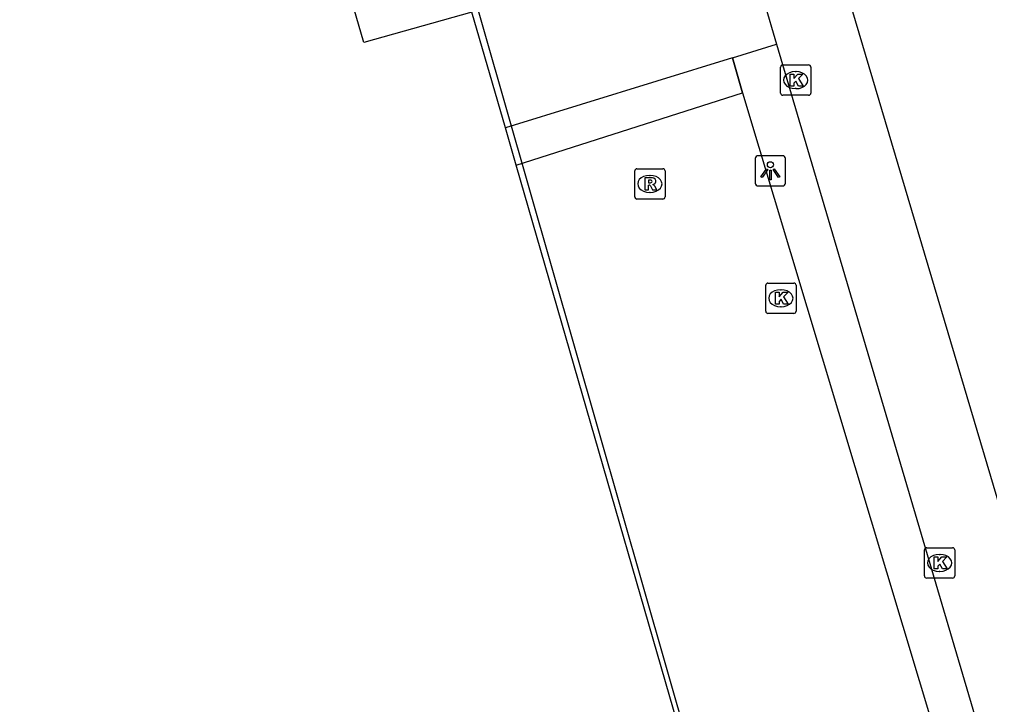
# Model space of a CAD drawing. Extents: x 160806 to 161707, y 383697 to 384148.
# Drawn here: x 161204.91 to 161236.93, y 383814.4 to 383837 of the extents above; entities that cross this region are included whole.
import ezdxf

# ---------------------------------------------------------------- set-up
doc = ezdxf.new("R2010")
doc.units = 0
for name, color, linetype in [('IMGEO_Fietspad_open', 7, 'Continuous'), ('IMGEO_Kolk', 7, 'Continuous'), ('IMGEO_Lichtpunt', 7, 'Continuous'), ('IMGEO_Muur', 7, 'Continuous'), ('IMGEO_Pand', 7, 'Continuous'), ('IMGEO_Pand_overbouw', 7, 'Continuous'), ('IMGEO_Rioolput', 7, 'Continuous'), ('IMGEO_Voetpad_open', 7, 'Continuous')]:
    doc.layers.add(name, color=color, linetype=linetype)

msp = doc.modelspace()

# ---------------------------------------------------------------- linework, layer by layer
at = {"layer": 'IMGEO_Fietspad_open'}
for points in [[(161258.147, 383763.342), (161250.185, 383777.467), (161232.095, 383838.372)], [(161229.496, 383837.567), (161229.906, 383836.178)], [(161229.906, 383836.178), (161247.443, 383776.827)]]:
    msp.add_lwpolyline(points, dxfattribs=at)
at = {"layer": 'IMGEO_Kolk'}
for p, q in [((161230.035, 383834.567), (161230.035, 383835.419)), ((161230.11, 383835.493), (161230.962, 383835.493)), ((161231.036, 383835.419), (161231.036, 383834.567)), ((161230.523, 383835.273), (161230.548, 383835.273)), ((161230.546, 383834.713), (161230.521, 383834.713)), ((161230.962, 383834.493), (161230.11, 383834.493)), ((161229.62, 383828.301), (161230.472, 383828.301)), ((161229.545, 383827.375), (161229.545, 383828.227)), ((161230.033, 383828.081), (161230.058, 383828.081)), ((161230.546, 383828.227), (161230.546, 383827.375)), ((161230.056, 383827.521), (161230.031, 383827.521)), ((161230.472, 383827.301), (161229.62, 383827.301)), ((161234.785, 383818.646), (161234.785, 383819.498)), ((161234.86, 383819.572), (161235.712, 383819.572)), ((161235.273, 383819.352), (161235.298, 383819.352)), ((161235.786, 383819.498), (161235.786, 383818.646)), ((161235.296, 383818.792), (161235.271, 383818.792)), ((161235.712, 383818.572), (161234.86, 383818.572))]:
    msp.add_line(p, q, dxfattribs=at)
for points in [[(161230.035, 383834.567), (161230.035, 383835.419)], [(161230.11, 383835.493), (161230.962, 383835.493)], [(161231.036, 383835.419), (161231.036, 383834.567)], [(161230.356, 383835.193), (161230.479, 383835.193), (161230.479, 383835.042), (161230.609, 383835.193), (161230.773, 383835.193), (161230.627, 383835.042), (161230.78, 383834.793), (161230.628, 383834.793), (161230.543, 383834.957), (161230.479, 383834.89), (161230.479, 383834.793), (161230.356, 383834.793), (161230.356, 383835.193)], [(161230.962, 383834.493), (161230.11, 383834.493)], [(161229.62, 383828.301), (161230.472, 383828.301)], [(161229.545, 383827.375), (161229.545, 383828.227)], [(161229.866, 383828.001), (161229.989, 383828.001), (161229.989, 383827.85), (161230.119, 383828.001), (161230.283, 383828.001), (161230.137, 383827.85), (161230.29, 383827.601), (161230.138, 383827.601), (161230.053, 383827.765), (161229.989, 383827.698), (161229.989, 383827.601), (161229.866, 383827.601), (161229.866, 383828.001)], [(161230.546, 383828.227), (161230.546, 383827.375)], [(161230.472, 383827.301), (161229.62, 383827.301)], [(161234.785, 383818.646), (161234.785, 383819.498)], [(161234.86, 383819.572), (161235.712, 383819.572)], [(161235.786, 383819.498), (161235.786, 383818.646)], [(161235.106, 383819.272), (161235.229, 383819.272), (161235.229, 383819.121), (161235.359, 383819.272), (161235.523, 383819.272), (161235.377, 383819.121), (161235.53, 383818.872), (161235.378, 383818.872), (161235.293, 383819.036), (161235.229, 383818.969), (161235.229, 383818.872), (161235.106, 383818.872), (161235.106, 383819.272)], [(161235.712, 383818.572), (161234.86, 383818.572)]]:
    msp.add_lwpolyline(points, dxfattribs=at)
for centre, start, end in [((161230.112, 383835.417), 91.552, 178.448), ((161230.112, 383835.417), 91.552, 178.448), ((161230.96, 383835.417), 1.552, 88.448), ((161230.96, 383835.417), 1.552, 88.448), ((161230.112, 383834.569), 181.552, 268.448), ((161230.112, 383834.569), 181.552, 268.448), ((161230.96, 383834.569), 271.552, 358.448), ((161230.96, 383834.569), 271.552, 358.448), ((161229.622, 383828.225), 91.552, 178.448), ((161229.622, 383828.225), 91.552, 178.448), ((161230.47, 383828.225), 1.552, 88.448), ((161230.47, 383828.225), 1.552, 88.448), ((161229.622, 383827.377), 181.552, 268.448), ((161229.622, 383827.377), 181.552, 268.448), ((161230.47, 383827.377), 271.552, 358.448), ((161230.47, 383827.377), 271.552, 358.448), ((161234.862, 383819.496), 91.552, 178.448), ((161234.862, 383819.496), 91.552, 178.448), ((161235.71, 383819.496), 1.552, 88.448), ((161235.71, 383819.496), 1.552, 88.448), ((161234.862, 383818.648), 181.552, 268.448), ((161234.862, 383818.648), 181.552, 268.448), ((161235.71, 383818.648), 271.552, 358.448), ((161235.71, 383818.648), 271.552, 358.448)]:
    msp.add_arc(centre, 0.0765, start, end, dxfattribs=at)
for centre, major_axis, ratio, start_param, end_param in [((161230.522, 383834.993), (-0.387, 0.002), 0.722429, 4.712389, 7.853982), ((161230.547, 383834.993), (-0.39, 0.002), 0.717154, 1.570796, 4.712389), ((161230.032, 383827.801), (-0.387, 0.002), 0.722429, 4.712389, 7.853982), ((161230.057, 383827.801), (-0.39, 0.002), 0.717154, 1.570796, 4.712389), ((161235.272, 383819.072), (-0.387, 0.002), 0.722429, 4.712389, 7.853982), ((161235.297, 383819.072), (-0.39, 0.002), 0.717154, 1.570796, 4.712389)]:
    msp.add_ellipse(centre, major_axis=major_axis, ratio=ratio, start_param=start_param, end_param=end_param, dxfattribs=at)
at = {"layer": 'IMGEO_Lichtpunt'}
for p, q in [((161230.103, 383832.502), (161229.295, 383832.502)), ((161230.103, 383832.502), (161229.295, 383832.502)), ((161229.201, 383832.407), (161229.201, 383831.6)), ((161229.201, 383832.407), (161229.201, 383831.6)), ((161230.197, 383831.6), (161230.197, 383832.407)), ((161230.197, 383831.6), (161230.197, 383832.407)), ((161229.295, 383831.506), (161230.103, 383831.506)), ((161229.295, 383831.506), (161230.103, 383831.506))]:
    msp.add_line(p, q, dxfattribs=at)
for points in [[(161229.575, 383832.071), (161229.614, 383832.043), (161229.426, 383831.781), (161229.388, 383831.808), (161229.575, 383832.071)], [(161229.677, 383832.023), (161229.724, 383832.023), (161229.724, 383831.701), (161229.677, 383831.701), (161229.677, 383832.023)], [(161229.787, 383832.043), (161229.825, 383832.07), (161230.012, 383831.808), (161229.973, 383831.78), (161229.787, 383832.043)]]:
    msp.add_lwpolyline(points, dxfattribs=at)
msp.add_circle((161229.7, 383832.205), 0.0994, dxfattribs=at)
for centre, start, end in [((161229.295, 383832.407), 90, 180), ((161229.295, 383832.407), 90, 180), ((161230.103, 383832.407), 0, 90), ((161230.103, 383832.407), 0, 90), ((161229.295, 383831.6), 180, 270), ((161229.295, 383831.6), 180, 270), ((161230.103, 383831.6), 270, 0), ((161230.103, 383831.6), 270, 360)]:
    msp.add_arc(centre, 0.0946, start, end, dxfattribs=at)
at = {"layer": 'IMGEO_Muur'}
msp.add_lwpolyline([(161228.446, 383835.728), (161228.783, 383834.579), (161235.658, 383811.717), (161242.485, 383788.73)], dxfattribs=at)
at = {"layer": 'IMGEO_Pand'}
for points in [[(161220.955, 383833.419), (161219.851, 383837.235), (161216.277, 383836.232), (161215.039, 383840.515)], [(161221.311, 383832.189), (161220.955, 383833.419)], [(161183.813, 383734.789), (161191.93, 383737.142), (161236.286, 383750), (161240.864, 383751.327), (161239.522, 383755.972), (161243.065, 383757.002), (161221.311, 383832.189)]]:
    msp.add_lwpolyline(points, dxfattribs=at)
at = {"layer": 'IMGEO_Pand_overbouw'}
msp.add_lwpolyline([(161244.397, 383752.352), (161218.72, 383841.978), (161097.833, 383806.973), (161123.797, 383717.365)], close=True, dxfattribs=at)
at = {"layer": 'IMGEO_Rioolput'}
for p, q in [((161225.221, 383831.146), (161225.221, 383831.998)), ((161225.296, 383832.072), (161226.148, 383832.072)), ((161225.709, 383831.852), (161225.734, 383831.852)), ((161226.222, 383831.998), (161226.222, 383831.146)), ((161225.732, 383831.292), (161225.707, 383831.292)), ((161226.148, 383831.072), (161225.296, 383831.072))]:
    msp.add_line(p, q, dxfattribs=at)
for points in [[(161225.221, 383831.146), (161225.221, 383831.998)], [(161225.296, 383832.072), (161226.148, 383832.072)], [(161226.222, 383831.998), (161226.222, 383831.146)], [(161225.81, 383831.77), (161225.558, 383831.772), (161225.558, 383831.372)], [(161225.558, 383831.372), (161225.682, 383831.372), (161225.682, 383831.534), (161225.693, 383831.534)], [(161225.736, 383831.691), (161225.682, 383831.691), (161225.682, 383831.61)], [(161225.682, 383831.61), (161225.734, 383831.61)], [(161225.74, 383831.505), (161225.811, 383831.372), (161225.951, 383831.372), (161225.886, 383831.498)], [(161226.148, 383831.072), (161225.296, 383831.072)]]:
    msp.add_lwpolyline(points, dxfattribs=at)
for centre, radius, start, end in [((161225.298, 383831.996), 0.0765, 91.552, 178.448), ((161225.298, 383831.996), 0.0765, 91.552, 178.448), ((161226.146, 383831.996), 0.0765, 1.552, 88.448), ((161226.146, 383831.996), 0.0765, 1.552, 88.448), ((161225.692, 383831.481), 0.0533, 26.0293, 88.6989), ((161225.718, 383831.799), 0.19, 274.7715, 282.9687), ((161225.742, 383831.595), 0.0964, 77.0061, 93.1865), ((161225.756, 383831.652), 0.0378, 276.6634, 79.6772), ((161225.809, 383831.66), 0.109, 350.3612, 89.416), ((161225.807, 383831.66), 0.112, 277.5842, 350.9817), ((161225.791, 383831.445), 0.108, 29.5134, 73.7905), ((161225.298, 383831.148), 0.0765, 181.552, 268.448), ((161225.298, 383831.148), 0.0765, 181.552, 268.448), ((161226.146, 383831.148), 0.0765, 271.552, 358.448), ((161226.146, 383831.148), 0.0765, 271.552, 358.448)]:
    msp.add_arc(centre, radius, start, end, dxfattribs=at)
for centre, major_axis, ratio, start_param, end_param in [((161225.708, 383831.572), (-0.387, 0.002), 0.722429, 4.712389, 7.853982), ((161225.733, 383831.572), (-0.39, 0.002), 0.717154, 1.570796, 4.712389)]:
    msp.add_ellipse(centre, major_axis=major_axis, ratio=ratio, start_param=start_param, end_param=end_param, dxfattribs=at)
at = {"layer": 'IMGEO_Voetpad_open'}
for points in [[(161228.446, 383835.728), (161229.906, 383836.178)], [(161228.446, 383835.728), (161220.955, 383833.419)], [(161221.311, 383832.189), (161228.783, 383834.579), (161228.446, 383835.728)]]:
    msp.add_lwpolyline(points, dxfattribs=at)

doc.saveas('drawing.dxf')
